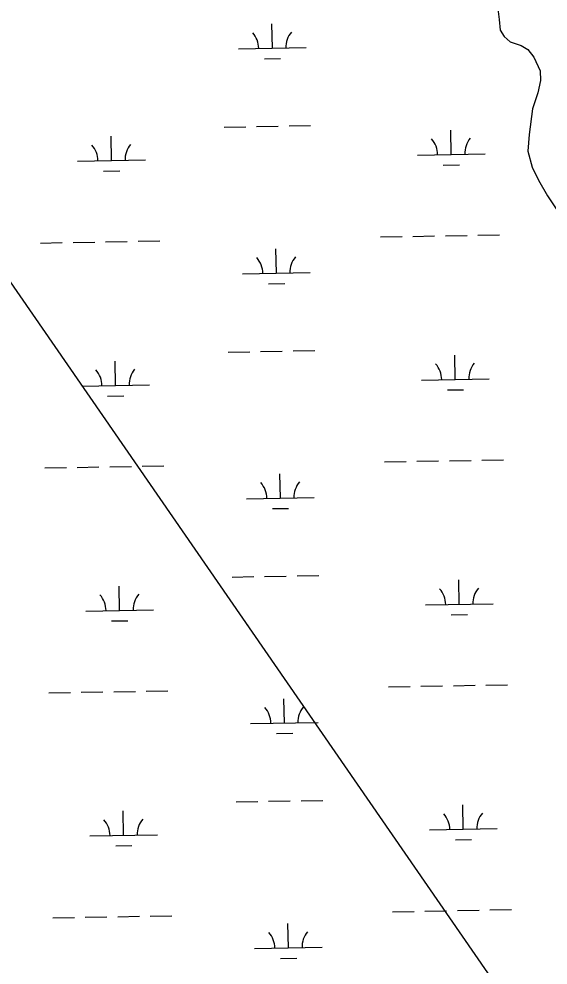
# Model space of a CAD drawing. Extents: x 3914892 to 3953151, y 242587 to 268572.
# Drawn here: x 3938519 to 3939301, y 263711 to 265110 of the extents above; entities that cross this region are included whole.
import ezdxf

# ---------------------------------------------------------------- set-up
doc = ezdxf.new("R2010")
doc.units = 0
doc.layers.add('V-UTIL-LINE', color=7, linetype='Continuous')
doc.layers.add('V-WETL-SWMP', color=7, linetype='Continuous')

msp = doc.modelspace()

# ---------------------------------------------------------------- linework, layer by layer
at = {"layer": 'V-UTIL-LINE'}
msp.add_lwpolyline([(3937257.7, 266529.8), (3940896.3, 261259), (3942305.5, 257189.6), (3945242.9, 251786.9), (3947661.4, 248530.4)], dxfattribs=at)
at = {"layer": 'V-WETL-SWMP'}
for p, q in [((3939226, 265129.2), (3939228.6, 265109.5)), ((3939228.6, 265109.5), (3939230.2, 265093.5)), ((3938893.6, 265066.9), (3938892.9, 265102.9)), ((3939230.2, 265093.5), (3939236.2, 265084.3)), ((3939236.2, 265084.3), (3939245, 265076.1)), ((3938843.6, 265066), (3938943.6, 265067.8)), ((3939245, 265076.1), (3939261.2, 265071.1)), ((3939261.2, 265071.1), (3939270.9, 265064.8)), ((3939270.9, 265064.8), (3939279.8, 265053.8)), ((3939279.8, 265053.8), (3939289.1, 265033.4)), ((3938881.8, 265051.2), (3938905.8, 265051.7)), ((3939289.1, 265033.4), (3939289.7, 265019.2)), ((3939289.7, 265019.2), (3939285.6, 265001.1)), ((3939285.6, 265001.1), (3939278, 264977.2)), ((3939278, 264977.2), (3939272.9, 264939.2)), ((3938822.2, 264950.2), (3938854.2, 264950.7)), ((3938870.2, 264951), (3938902.2, 264951.6)), ((3938918.2, 264951.9), (3938950.2, 264952.4)), ((3939157.9, 264909.7), (3939157.2, 264945.7)), ((3938656, 264900.7), (3938655.4, 264936.7)), ((3939272.9, 264939.2), (3939271, 264914.6)), ((3939271, 264914.6), (3939277.5, 264891.2)), ((3938606, 264899.9), (3938706, 264901.6)), ((3939107.9, 264908.8), (3939207.8, 264910.6)), ((3938644.3, 264885.1), (3938668.3, 264885.5)), ((3939146.1, 264894.1), (3939170.1, 264894.5)), ((3939277.5, 264891.2), (3939286.8, 264871.7)), ((3939286.8, 264871.7), (3939299.9, 264848.6)), ((3939299.9, 264848.6), (3939317.9, 264821.9)), ((3939053.2, 264787.8), (3939085.2, 264788.3)), ((3939101.2, 264788.6), (3939133.2, 264789.2)), ((3939149.2, 264789.5), (3939181.2, 264790.1)), ((3939197.1, 264790.3), (3939229.1, 264790.9)), ((3938551.3, 264778.8), (3938583.3, 264779.4)), ((3938599.3, 264779.6), (3938631.3, 264780.2)), ((3938647.3, 264780.5), (3938679.3, 264781.1)), ((3938695.3, 264781.4), (3938727.3, 264781.9)), ((3938899.5, 264734.3), (3938898.9, 264770.3)), ((3938849.5, 264733.4), (3938949.5, 264735.2)), ((3938887.8, 264718.6), (3938911.8, 264719)), ((3938924.2, 264619.3), (3938956.2, 264619.8)), ((3938828.2, 264617.5), (3938860.2, 264618.1)), ((3938876.2, 264618.4), (3938908.2, 264619)), ((3939163.8, 264577.1), (3939163.2, 264613.1)), ((3938662, 264568.1), (3938661.3, 264604.1)), ((3939113.8, 264576.2), (3939213.8, 264578)), ((3938612, 264567.2), (3938712, 264569)), ((3938650.3, 264552.5), (3938674.2, 264552.9)), ((3939152.1, 264561.5), (3939176.1, 264561.9)), ((3939059.1, 264455.1), (3939091.1, 264455.7)), ((3939107.1, 264456), (3939139.1, 264456.6)), ((3939155.1, 264456.9), (3939187.1, 264457.4)), ((3939203.1, 264457.7), (3939235.1, 264458.3)), ((3938557.3, 264446.2), (3938589.3, 264446.7)), ((3938605.3, 264447), (3938637.3, 264447.6)), ((3938653.3, 264447.9), (3938685.3, 264448.5)), ((3938701.3, 264448.7), (3938733.3, 264449.3)), ((3938905.5, 264401.6), (3938904.8, 264437.6)), ((3938855.5, 264400.7), (3938955.5, 264402.5)), ((3938893.7, 264386), (3938917.7, 264386.4)), ((3938834.1, 264284.9), (3938866.1, 264285.5)), ((3938882.1, 264285.8), (3938914.1, 264286.3)), ((3938930.1, 264286.6), (3938962.1, 264287.2)), ((3938667.9, 264235.5), (3938667.3, 264271.5)), ((3939169.8, 264244.5), (3939169.1, 264280.5)), ((3939119.8, 264243.6), (3939219.7, 264245.4)), ((3938617.9, 264234.6), (3938717.9, 264236.4)), ((3939158, 264228.8), (3939182, 264229.3)), ((3938656.2, 264219.9), (3938680.2, 264220.3)), ((3938659.2, 264115.3), (3938691.2, 264115.8)), ((3938707.2, 264116.1), (3938739.2, 264116.7)), ((3939065.1, 264122.5), (3939097.1, 264123.1)), ((3939113.1, 264123.4), (3939145.1, 264123.9)), ((3939161.1, 264124.2), (3939193.1, 264124.8)), ((3939209.1, 264125.1), (3939241, 264125.7)), ((3938563.2, 264113.5), (3938595.2, 264114.1)), ((3938611.2, 264114.4), (3938643.2, 264115)), ((3938911.4, 264069), (3938910.8, 264105)), ((3938861.4, 264068.1), (3938961.4, 264069.9)), ((3938899.7, 264053.4), (3938923.7, 264053.8)), ((3938840.1, 263952.3), (3938872.1, 263952.9)), ((3938888.1, 263953.2), (3938920.1, 263953.7)), ((3938936.1, 263954), (3938968.1, 263954.6)), ((3939175.7, 263911.9), (3939175.1, 263947.9)), ((3938673.9, 263902.9), (3938673.2, 263938.9)), ((3939125.7, 263911), (3939225.7, 263912.8)), ((3938623.9, 263902), (3938723.9, 263903.8)), ((3939164, 263896.2), (3939188, 263896.6)), ((3938662.2, 263887.2), (3938686.2, 263887.7)), ((3938569.2, 263780.9), (3938601.2, 263781.5)), ((3938617.2, 263781.8), (3938649.2, 263782.3)), ((3938665.2, 263782.6), (3938697.2, 263783.2)), ((3938713.2, 263783.5), (3938745.2, 263784.1)), ((3939071, 263789.9), (3939103, 263790.5)), ((3939119, 263790.8), (3939151, 263791.3)), ((3939167, 263791.6), (3939199, 263792.2)), ((3939215, 263792.5), (3939247, 263793)), ((3938917.4, 263736.4), (3938916.7, 263772.4)), ((3938867.4, 263735.5), (3938967.4, 263737.3)), ((3938905.6, 263720.8), (3938929.6, 263721.2))]:
    msp.add_line(p, q, dxfattribs=at)
for centre, start, end in [((3938838.3, 265066.4), 0.2532, 41.7968), ((3938948.8, 265068.3), 140.2532, 181.7968), ((3939102.6, 264909.2), 0.2532, 41.7968), ((3939213.1, 264911.2), 140.2532, 181.7968), ((3938600.8, 264900.2), 0.2532, 41.7968), ((3938711.2, 264902.2), 140.2532, 181.7968), ((3938844.3, 264733.7), 0.2532, 41.7968), ((3938954.7, 264735.7), 140.2532, 181.7968), ((3938717.2, 264569.6), 140.2532, 181.7968), ((3939108.6, 264576.6), 0.2532, 41.7968), ((3939219, 264578.6), 140.2532, 181.7968), ((3938606.7, 264567.6), 0.2532, 41.7968), ((3938850.2, 264401.1), 0.2532, 41.7968), ((3938960.7, 264403.1), 140.2532, 181.7968), ((3938612.7, 264235), 0.2532, 41.7968), ((3938723.2, 264237), 140.2532, 181.7968), ((3939114.5, 264244), 0.2532, 41.7968), ((3939225, 264245.9), 140.2532, 181.7968), ((3938856.2, 264068.5), 0.2532, 41.7968), ((3938966.6, 264070.5), 140.2532, 181.7968), ((3939120.5, 263911.3), 0.2532, 41.7968), ((3939230.9, 263913.3), 140.2532, 181.7968), ((3938618.6, 263902.4), 0.2532, 41.7968), ((3938729.1, 263904.3), 140.2532, 181.7968), ((3938862.1, 263735.9), 0.2532, 41.7968), ((3938972.6, 263737.9), 140.2532, 181.7968)]:
    msp.add_arc(centre, 35.2, start, end, dxfattribs=at)

doc.saveas('drawing.dxf')
